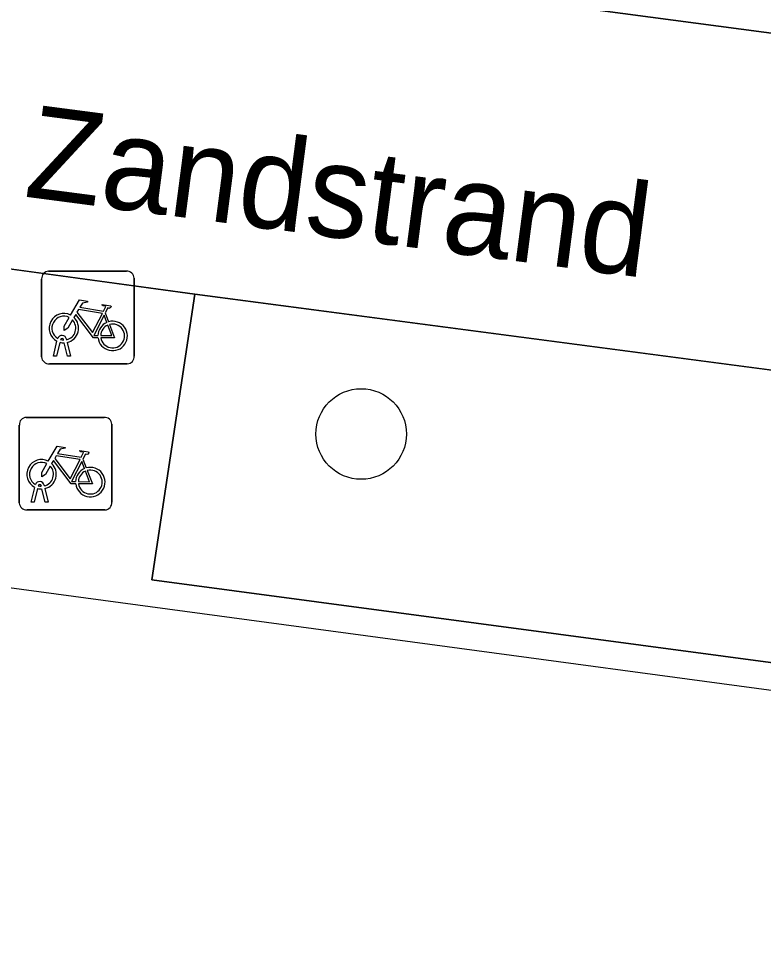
# Model space of a CAD drawing. Extents: x 155887 to 156869, y 383880 to 384678.
# Drawn here: x 156255.01 to 156263.05, y 383950.57 to 383960.73 of the extents above; entities that cross this region are included whole.
import ezdxf

# ---------------------------------------------------------------- set-up
doc = ezdxf.new("R2010")
doc.units = 0
for name, color, linetype in [('IMGEO_Berm_groen', 7, 'Continuous'), ('IMGEO_Boom', 7, 'Continuous'), ('IMGEO_Fietsenrek', 7, 'Continuous'), ('IMGEO_Fietspad_gesloten', 7, 'Continuous'), ('IMGEO_Openbare_ruimte_label', 7, 'Continuous'), ('IMGEO_Voetpad_gesloten', 7, 'Continuous')]:
    doc.layers.add(name, color=color, linetype=linetype)

msp = doc.modelspace()

# ---------------------------------------------------------------- linework, layer by layer
at = {"layer": 'IMGEO_Berm_groen'}
msp.add_lwpolyline([(156216.639, 383969.177), (156216.369, 383967.018), (156216.347, 383966.84), (156217.655, 383966.653), (156226.69, 383965.478), (156236.368, 383964.123), (156243.285, 383963.219), (156254.921, 383961.665), (156268.441, 383959.872), (156287.382, 383957.354), (156307.823, 383954.602), (156323.65, 383952.522), (156338.567, 383950.525), (156350.172, 383948.959), (156353.825, 383948.5), (156355.356, 383948.3), (156355.61, 383950.323)], dxfattribs=at)
msp.add_lwpolyline([(156256.907, 383957.756), (156256.443, 383954.67), (156281.131, 383951.374), (156310.829, 383947.586), (156311.179, 383950.607)], close=True, dxfattribs=at)
at = {"layer": 'IMGEO_Boom'}
msp.add_circle((156258.705, 383956.246), 0.489, dxfattribs=at)
at = {"layer": 'IMGEO_Fietsenrek'}
for p, q in [((156255.253, 383957.079), (156255.253, 383957.92)), ((156255.253, 383957.92), (156255.253, 383957.079)), ((156255.328, 383958.004), (156256.169, 383958.004)), ((156256.169, 383958.004), (156255.328, 383958.004)), ((156256.253, 383957.929), (156256.253, 383957.088)), ((156256.253, 383957.088), (156256.253, 383957.929)), ((156255.94, 383957.553), (156255.976, 383957.458)), ((156255.38, 383957.088), (156255.419, 383957.248)), ((156255.449, 383957.236), (156255.414, 383957.088)), ((156255.491, 383957.26), (156255.49, 383957.264)), ((156255.532, 383957.088), (156255.498, 383957.23)), ((156255.522, 383957.271), (156255.523, 383957.264)), ((156255.53, 383957.234), (156255.565, 383957.088)), ((156256.178, 383957.004), (156255.337, 383957.004)), ((156255.337, 383957.004), (156256.178, 383957.004)), ((156255.414, 383957.088), (156255.38, 383957.088)), ((156255.565, 383957.088), (156255.532, 383957.088)), ((156255.087, 383956.426), (156255.928, 383956.426)), ((156255.928, 383956.426), (156255.087, 383956.426)), ((156255.012, 383955.501), (156255.012, 383956.342)), ((156255.012, 383956.342), (156255.012, 383955.501)), ((156256.012, 383956.351), (156256.012, 383955.51)), ((156256.012, 383955.51), (156256.012, 383956.351)), ((156255.699, 383955.975), (156255.735, 383955.88)), ((156255.25, 383955.682), (156255.249, 383955.686)), ((156255.281, 383955.693), (156255.282, 383955.686)), ((156255.139, 383955.51), (156255.178, 383955.67)), ((156255.208, 383955.658), (156255.173, 383955.51)), ((156255.291, 383955.51), (156255.257, 383955.652)), ((156255.289, 383955.656), (156255.324, 383955.51)), ((156255.173, 383955.51), (156255.139, 383955.51)), ((156255.324, 383955.51), (156255.291, 383955.51)), ((156255.937, 383955.426), (156255.096, 383955.426)), ((156255.096, 383955.426), (156255.937, 383955.426))]:
    msp.add_line(p, q, dxfattribs=at)
for points in [[(156255.566, 383957.53), (156255.661, 383957.694), (156255.747, 383957.68), (156255.749, 383957.671), (156255.693, 383957.66), (156255.666, 383957.615), (156255.922, 383957.574)], [(156255.922, 383957.574), (156255.947, 383957.623), (156255.941, 383957.627), (156255.918, 383957.631), (156255.906, 383957.638), (156255.905, 383957.641), (156255.907, 383957.646), (156256.002, 383957.631), (156256.004, 383957.621), (156255.994, 383957.608), (156255.982, 383957.602), (156255.968, 383957.608), (156255.94, 383957.553)], [(156255.862, 383957.286), (156255.812, 383957.286), (156255.621, 383957.537), (156255.602, 383957.505)], [(156255.909, 383957.549), (156255.652, 383957.59), (156255.635, 383957.561), (156255.802, 383957.341), (156255.909, 383957.549)], [(156255.957, 383957.451), (156255.927, 383957.528), (156255.818, 383957.31), (156255.861, 383957.31)], [(156255.587, 383957.478), (156255.535, 383957.388), (156255.495, 383957.363), (156255.496, 383957.41), (156255.551, 383957.504)], [(156255.891, 383957.31), (156256.011, 383957.309), (156255.967, 383957.423)], [(156255.987, 383957.43), (156256.042, 383957.285), (156255.892, 383957.285)], [(156255.325, 383955.952), (156255.42, 383956.116), (156255.506, 383956.102), (156255.508, 383956.093), (156255.452, 383956.082), (156255.425, 383956.037), (156255.681, 383955.996)], [(156255.668, 383955.971), (156255.411, 383956.012), (156255.394, 383955.983), (156255.561, 383955.763), (156255.668, 383955.971)], [(156255.681, 383955.996), (156255.706, 383956.045), (156255.7, 383956.049), (156255.677, 383956.053), (156255.665, 383956.06), (156255.664, 383956.063), (156255.666, 383956.068), (156255.761, 383956.053), (156255.763, 383956.043), (156255.753, 383956.03), (156255.741, 383956.024), (156255.727, 383956.03), (156255.699, 383955.975)], [(156255.346, 383955.9), (156255.294, 383955.81), (156255.254, 383955.785), (156255.255, 383955.832), (156255.31, 383955.926)], [(156255.621, 383955.708), (156255.571, 383955.708), (156255.38, 383955.959), (156255.361, 383955.927)], [(156255.716, 383955.873), (156255.686, 383955.95), (156255.577, 383955.732), (156255.62, 383955.732)], [(156255.65, 383955.732), (156255.77, 383955.731), (156255.726, 383955.845)], [(156255.746, 383955.852), (156255.801, 383955.707), (156255.651, 383955.707)]]:
    msp.add_lwpolyline(points, dxfattribs=at)
for centre, radius, start, end in [((156255.331, 383957.926), 0.0779, 92.4484, 184.2845), ((156255.331, 383957.926), 0.0779, 92.4484, 184.2845), ((156256.175, 383957.926), 0.0779, 2.4484, 94.2845), ((156256.175, 383957.926), 0.0779, 2.4484, 94.2845), ((156255.493, 383957.389), 0.159, 62.6766, 242.1369), ((156255.493, 383957.389), 0.129, 63.3192, 238.903), ((156255.493, 383957.389), 0.129, 283.6043, 43.4302), ((156255.493, 383957.389), 0.159, 283.5766, 46.6042), ((156256.02, 383957.305), 0.159, 113.3408, 178.3217), ((156256.02, 383957.305), 0.159, 187.0065, 105.7708), ((156256.02, 383957.305), 0.129, 113.923, 177.9556), ((156256.02, 383957.305), 0.129, 188.6715, 104.5883), ((156255.473, 383957.26), 0.0499, 12.8025, 158.6934), ((156255.493, 383957.389), 0.159, 253.9967, 271.7867), ((156255.473, 383957.26), 0.0174, 12.8025, 163.4502), ((156255.493, 383957.389), 0.129, 253.415, 269.0204), ((156255.331, 383957.082), 0.0779, 182.4484, 274.2845), ((156255.331, 383957.082), 0.0779, 182.4484, 274.2845), ((156256.175, 383957.082), 0.0779, 272.4484, 4.2845), ((156256.175, 383957.082), 0.0779, 272.4484, 4.2845), ((156255.09, 383956.348), 0.0779, 92.4484, 184.2845), ((156255.09, 383956.348), 0.0779, 92.4484, 184.2845), ((156255.934, 383956.348), 0.0779, 2.4484, 94.2845), ((156255.934, 383956.348), 0.0779, 2.4484, 94.2845), ((156255.252, 383955.811), 0.159, 62.6766, 242.1369), ((156255.252, 383955.811), 0.129, 63.3192, 238.903), ((156255.252, 383955.811), 0.129, 283.6043, 43.4302), ((156255.252, 383955.811), 0.159, 283.5766, 46.6042), ((156255.779, 383955.727), 0.159, 187.0065, 105.7708), ((156255.779, 383955.727), 0.159, 113.3408, 178.3217), ((156255.779, 383955.727), 0.129, 113.923, 177.9556), ((156255.779, 383955.727), 0.129, 188.6715, 104.5883), ((156255.232, 383955.682), 0.0499, 12.8025, 158.6934), ((156255.232, 383955.682), 0.0174, 12.8025, 163.4502), ((156255.252, 383955.811), 0.129, 253.415, 269.0204), ((156255.252, 383955.811), 0.159, 253.9967, 271.7867), ((156255.09, 383955.504), 0.0779, 182.4484, 274.2845), ((156255.09, 383955.504), 0.0779, 182.4484, 274.2845), ((156255.934, 383955.504), 0.0779, 272.4484, 4.2845), ((156255.934, 383955.504), 0.0779, 272.4484, 4.2845)]:
    msp.add_arc(centre, radius, start, end, dxfattribs=at)
at = {"layer": 'IMGEO_Fietspad_gesloten'}
for points in [[(156365.256, 383947.27), (156364.334, 383947.298), (156363.41, 383947.217), (156358.522, 383947.864), (156357.331, 383948.035), (156355.356, 383948.3), (156353.825, 383948.5), (156350.172, 383948.959), (156338.567, 383950.525), (156323.65, 383952.522), (156307.823, 383954.602), (156287.382, 383957.354), (156268.441, 383959.872), (156254.921, 383961.665), (156243.285, 383963.219), (156236.368, 383964.123), (156226.69, 383965.478), (156217.655, 383966.653)], [(156208.117, 383964.255), (156238.656, 383960.244), (156256.907, 383957.756), (156311.179, 383950.607), (156329.476, 383948.136), (156355.045, 383944.825), (156357.102, 383944.544), (156364.388, 383943.547), (156367.408, 383943.039), (156372.94, 383942.397), (156374.358, 383942.182), (156379.678, 383941.442), (156381.623, 383941.174), (156388.717, 383940.177), (156392.486, 383943.386)]]:
    msp.add_lwpolyline(points, dxfattribs=at)
at = {"layer": 'IMGEO_Voetpad_gesloten'}
msp.add_lwpolyline([(156368.406, 383939.305), (156368.496, 383939.997), (156356.707, 383941.582), (156354.682, 383941.881), (156329.119, 383945.201), (156329.476, 383948.136), (156311.179, 383950.607), (156310.829, 383947.586), (156281.131, 383951.374), (156256.443, 383954.67), (156256.907, 383957.756), (156238.656, 383960.244), (156238.216, 383957.053), (156207.642, 383961.291), (156208.117, 383964.255), (156190.171, 383966.75), (156189.738, 383963.829), (156166.505, 383966.946), (156166.241, 383967.474), (156166.589, 383969.895), (156163.078, 383970.357), (156162.591, 383967.021)], close=True, dxfattribs=at)

# ---------------------------------------------------------------- texts
at = {"layer": 'IMGEO_Openbare_ruimte_label'}
msp.add_text('Zandstrand', height=1, rotation=352.5266, dxfattribs=at).set_placement((156255.051, 383958.812))

doc.saveas('drawing.dxf')
